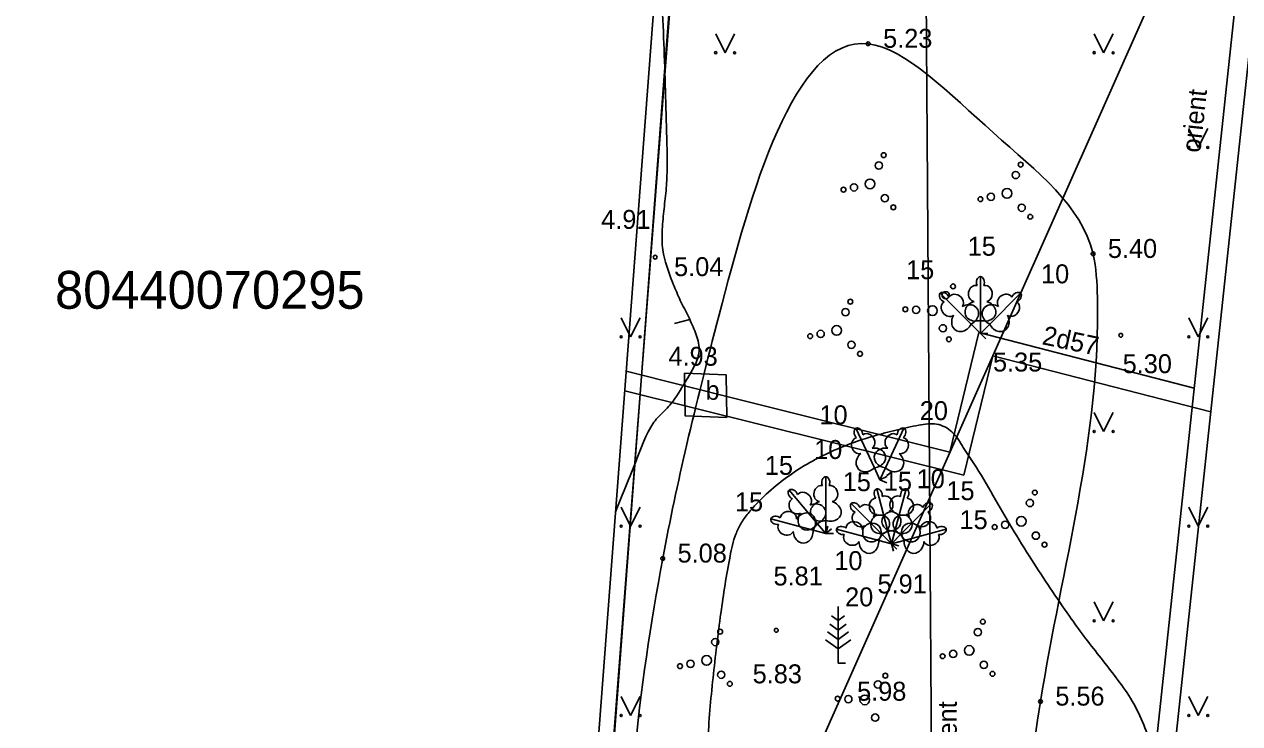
# Model space of a CAD drawing. Extents: x 519536 to 519949, y 326041 to 326519.
# Drawn here: x 519658.98 to 519691.1, y 326149.79 to 326168.25 of the extents above; entities that cross this region are included whole.
import ezdxf

# ---------------------------------------------------------------- set-up
doc = ezdxf.new("R2010")
doc.units = 0
for name, color, linetype in [('BUVE_BDET_####_####_#', 7, 'Continuous'), ('BUVE_BDET_####_TKST_#', 7, 'Continuous'), ('ELEK_VADP_VSPR_####_#', 7, 'Continuous'), ('ELEK_VADP_VSPR_TKST_#', 7, 'Continuous'), ('ELEK_VADV_ZSPR_####_#', 7, 'Continuous'), ('NORB_ZOGS_ZSTP_####_#', 7, 'Continuous'), ('RAMI_UZMR_####_####_#', 7, 'Continuous'), ('RELJ_AATZ_####_TKST_#', 7, 'Continuous'), ('RELJ_ELEM_####_####_#', 7, 'Continuous'), ('RELJ_HORZ_PAMT_####_#', 7, 'Continuous'), ('ROBZ_UZMR_####_####_#', 7, 'Continuous'), ('ROBZ_UZMR_####_TKST_#', 7, 'Continuous'), ('SILT_VADP_NEDR_####_#', 7, 'Continuous'), ('SILT_VADP_NEDR_TKST_#', 7, 'Continuous'), ('SILT_VADP_UDEN_####_#', 7, 'Continuous'), ('SILT_VADP_UDEN_TKST_#', 7, 'Continuous'), ('TERT_DIAM_####_TKST_#', 7, 'Continuous'), ('TERT_ELEM_####_####_#', 7, 'Continuous'), ('TERT_KONT_####_####_#', 7, 'Continuous')]:
    doc.layers.add(name, color=color, linetype=linetype)

msp = doc.modelspace()

# ---------------------------------------------------------------- linework, layer by layer
at = {"layer": 'BUVE_BDET_####_####_#'}
msp.add_line((519677.527, 326158.998), (519677.544, 326157.873), dxfattribs=at)
for points in [[(519676.427, 326159.037), (519676.444, 326157.912), (519677.544, 326157.873)], [(519677.527, 326158.998), (519676.427, 326159.037)]]:
    msp.add_lwpolyline(points, dxfattribs=at)
at = {"layer": 'ELEK_VADP_VSPR_####_#'}
msp.add_lwpolyline([(519683.028, 326137.518), (519682.623, 326195.513)], dxfattribs=at)
at = {"layer": 'ELEK_VADV_ZSPR_####_#'}
msp.add_line((519666.72, 326119.401), (519722.531, 326244.78), dxfattribs=at)
at = {"layer": 'NORB_ZOGS_ZSTP_####_#'}
msp.add_lwpolyline([(519659.694, 326134.606), (519659.86, 326134.591), (519673.328, 326133.453), (519674.978, 326154.964), (519676.5, 326174.67)], dxfattribs=at)
at = {"layer": 'RAMI_UZMR_####_####_#'}
msp.add_lwpolyline([(519720.513, 326144.604), (519669.064, 326119.018), (519667.491, 326117.773), (519659.343, 326134.977), (519672.997, 326134.231), (519676.059, 326174.512), (519662.786, 326184.772), (519662.359, 326195.553), (519640.272, 326217.733), (519626.848, 326230.605), (519625.448, 326232.202), (519636.536, 326238.028), (519608.178, 326320.927), (519604.881, 326332.267), (519606.632, 326340.411), (519606.503, 326354.123), (519598.183, 326371.842)], dxfattribs=at)
at = {"layer": 'RELJ_ELEM_####_####_#'}
for centre in [(519681.281, 326167.737), (519675.65, 326162.102), (519687.22, 326162.189), (519687.953, 326160.04), (519675.85, 326154.146), (519678.851, 326152.25), (519685.831, 326150.37)]:
    msp.add_circle(centre, 0.05, dxfattribs=at)
at = {"layer": 'RELJ_HORZ_PAMT_####_#'}
msp.add_line((519676.564, 326160.455), (519676.16, 326160.355), dxfattribs=at)
for points in [[(519674.604, 326155.372), (519674.676, 326155.558), (519675.094, 326156.591), (519675.535, 326157.616), (519675.646, 326157.785), (519675.786, 326157.935), (519675.934, 326158.081), (519676.069, 326158.235), (519676.447, 326158.806), (519676.704, 326159.263), (519676.79, 326159.493), (519676.81, 326159.609), (519676.811, 326159.725), (519676.697, 326160.156), (519676.502, 326160.585), (519676.289, 326161.014), (519676.108, 326161.445), (519675.853, 326162.292), (519675.838, 326162.836), (519675.885, 326163.381), (519675.944, 326163.925), (519675.966, 326164.47), (519675.943, 326165.718), (519675.908, 326166.966), (519675.799, 326169.461), (519675.759, 326170.14), (519675.707, 326170.819), (519675.656, 326171.497), (519675.616, 326172.176), (519675.619, 326172.854), (519675.646, 326173.193), (519675.686, 326173.532), (519675.835, 326174.21), (519675.946, 326174.549), (519676.086, 326174.888), (519676.879, 326175.564), (519677.41, 326175.715), (519677.933, 326175.811), (519679.203, 326175.945), (519680.51, 326175.891), (519681.796, 326175.604), (519683, 326175.04), (519683.203, 326174.897), (519683.392, 326174.742), (519683.714, 326174.38), (519684.248, 326173.571), (519684.767, 326172.751), (519685.068, 326172.383), (519685.244, 326172.218), (519685.433, 326172.06), (519686.42, 326171.395), (519686.949, 326171.15), (519687.509, 326170.982), (519687.968, 326170.917), (519688.428, 326170.888), (519689.346, 326170.928), (519690.359, 326171.04)], [(519677.144, 326143.332), (519677.21, 326145.831), (519677.19, 326146.694), (519677.125, 326147.557), (519677.062, 326148.42), (519677.049, 326149.283), (519677.179, 326150.994), (519677.386, 326152.703), (519677.628, 326154.207), (519677.781, 326154.788), (519677.914, 326155.065), (519678.002, 326155.202), (519678.107, 326155.337), (519679.121, 326156.283), (519680.24, 326156.94), (519681.42, 326157.378), (519682.019, 326157.536), (519682.616, 326157.666), (519683.087, 326157.692), (519683.491, 326157.491), (519683.792, 326157.075), (519684.071, 326156.654), (519684.583, 326155.804), (519685.075, 326154.954), (519685.596, 326154.117), (519686.598, 326152.623), (519686.981, 326152.093), (519687.384, 326151.577), (519687.785, 326151.06), (519688.166, 326150.528), (519688.492, 326149.917), (519688.737, 326149.263), (519688.961, 326148.595), (519689.225, 326147.941), (519689.42, 326147.54), (519690.061, 326146.383), (519690.568, 326145.66), (519690.855, 326145.316), (519691.167, 326144.986), (519691.572, 326144.679), (519692.044, 326144.472), (519693.108, 326144.336), (519694.183, 326144.528), (519694.429, 326144.623), (519694.663, 326144.729), (519695.096, 326144.998), (519695.855, 326145.614), (519696.597, 326146.261), (519697.341, 326146.909), (519698.104, 326147.53), (519698.48, 326147.824), (519699.594, 326148.712), (519700.372, 326149.274), (519700.785, 326149.536), (519701.221, 326149.782), (519701.227, 326149.785)]]:
    msp.add_spline(points, degree=3, dxfattribs=at)
at = {"layer": 'ROBZ_UZMR_####_####_#'}
msp.add_line((519673.358, 326133.408), (519676.481, 326174.741), dxfattribs=at)
at = {"layer": 'SILT_VADP_NEDR_####_#'}
for p, q in [((519683.435, 326156.951), (519684.205, 326160.11)), ((519684.205, 326160.11), (519689.896, 326158.644)), ((519683.802, 326156.343), (519684.571, 326159.5)), ((519684.571, 326159.5), (519690.332, 326158.016)), ((519677.857, 326158.343), (519674.887, 326159.091)), ((519674.848, 326158.577), (519683.802, 326156.343)), ((519677.857, 326158.343), (519683.435, 326156.951))]:
    msp.add_line(p, q, dxfattribs=at)
at = {"layer": 'SILT_VADP_UDEN_####_#'}
for points in [[(519687.958, 326140.524), (519691.454, 326173.209)], [(519688.487, 326140.773), (519691.89, 326172.581)]]:
    msp.add_lwpolyline(points, dxfattribs=at)
at = {"layer": 'TERT_ELEM_####_####_#'}
for p, q in [((519677.25, 326168), (519677.5, 326167.5)), ((519677.5, 326167.5), (519677.75, 326168)), ((519687.25, 326168), (519687.5, 326167.5)), ((519687.5, 326167.5), (519687.75, 326168)), ((519689.75, 326165.5), (519690, 326165)), ((519690, 326165), (519690.25, 326165.5)), ((519674.75, 326160.5), (519675, 326160)), ((519675, 326160), (519675.25, 326160.5)), ((519684.244, 326160.436), (519684.244, 326160.089)), ((519689.75, 326160.5), (519690, 326160)), ((519690, 326160), (519690.25, 326160.5)), ((519683.999, 326160.334), (519684.244, 326160.089)), ((519684.489, 326160.334), (519684.244, 326160.089)), ((519684.244, 326160.089), (519684.385, 326160.23)), ((519684.244, 326160.089), (519684.444, 326160.089)), ((519684.244, 326160.089), (519684.385, 326159.948)), ((519687.25, 326158), (519687.5, 326157.5)), ((519687.5, 326157.5), (519687.75, 326158)), ((519681.443, 326156.54), (519681.59, 326156.226)), ((519681.737, 326156.54), (519681.59, 326156.226)), ((519681.59, 326156.226), (519681.771, 326156.311)), ((519681.59, 326156.226), (519681.771, 326156.141)), ((519674.75, 326155.5), (519675, 326155)), ((519675, 326155), (519675.25, 326155.5)), ((519689.75, 326155.5), (519690, 326155)), ((519690, 326155), (519690.25, 326155.5)), ((519679.935, 326155.071), (519680.158, 326154.805)), ((519680.158, 326155.152), (519680.158, 326154.805)), ((519680.158, 326154.805), (519680.21, 326154.998)), ((519679.823, 326154.895), (519680.158, 326154.805)), ((519680.158, 326154.805), (519680.311, 326154.934)), ((519680.158, 326154.805), (519680.358, 326154.805)), ((519681.557, 326154.626), (519681.892, 326154.536)), ((519681.647, 326154.781), (519681.892, 326154.536)), ((519681.802, 326154.871), (519681.892, 326154.536)), ((519681.982, 326154.871), (519681.892, 326154.536)), ((519682.137, 326154.781), (519681.892, 326154.536)), ((519681.892, 326154.536), (519681.944, 326154.729)), ((519681.892, 326154.536), (519682.033, 326154.677)), ((519682.227, 326154.626), (519681.892, 326154.536)), ((519681.892, 326154.536), (519682.085, 326154.588)), ((519681.892, 326154.536), (519682.085, 326154.484)), ((519681.892, 326154.536), (519682.033, 326154.395)), ((519681.892, 326154.536), (519681.944, 326154.343)), ((519680.483, 326152.883), (519680.483, 326151.383)), ((519687.25, 326153), (519687.5, 326152.5)), ((519687.5, 326152.5), (519687.75, 326153)), ((519680.483, 326152.257), (519680.267, 326152.415)), ((519680.483, 326152.507), (519680.307, 326152.635)), ((519680.483, 326152.507), (519680.657, 326152.635)), ((519680.483, 326152.257), (519680.699, 326152.415)), ((519680.483, 326152.007), (519680.205, 326152.211)), ((519680.483, 326152.007), (519680.761, 326152.211)), ((519680.483, 326151.757), (519680.151, 326152.001)), ((519680.483, 326151.757), (519680.817, 326152.001)), ((519680.483, 326151.383), (519680.683, 326151.383)), ((519674.75, 326150.5), (519675, 326150)), ((519675, 326150), (519675.25, 326150.5)), ((519689.75, 326150.5), (519690, 326150)), ((519690, 326150), (519690.25, 326150.5))]:
    msp.add_line(p, q, dxfattribs=at)
for points in [[(519684.244, 326161.589), (519684.244, 326160.436)], [(519683.183, 326161.15), (519683.999, 326160.334)], [(519683.411, 326161.049), (519683.41, 326161.049)], [(519684.334, 326161.357), (519684.333, 326161.358)], [(519685.305, 326161.15), (519684.489, 326160.334)], [(519685.204, 326160.922), (519685.204, 326160.923)], [(519680.956, 326157.585), (519681.443, 326156.54)], [(519682.224, 326157.585), (519681.737, 326156.54)], [(519681.135, 326157.413), (519681.134, 326157.413)], [(519682.207, 326157.337), (519682.206, 326157.338)], [(519680.158, 326156.305), (519680.158, 326155.152)], [(519679.194, 326155.954), (519679.935, 326155.071)], [(519680.248, 326156.073), (519680.247, 326156.074)], [(519681.504, 326155.985), (519681.802, 326154.871)], [(519682.28, 326155.985), (519681.982, 326154.871)], [(519679.412, 326155.834), (519679.41, 326155.834)], [(519680.831, 326155.597), (519681.647, 326154.781)], [(519681.65, 326155.784), (519681.649, 326155.784)], [(519682.953, 326155.597), (519682.137, 326154.781)], [(519682.307, 326155.737), (519682.306, 326155.738)], [(519681.059, 326155.496), (519681.058, 326155.496)], [(519682.852, 326155.369), (519682.852, 326155.37)], [(519678.709, 326155.193), (519679.823, 326154.895)], [(519678.957, 326155.22), (519678.956, 326155.219)], [(519680.691, 326154.951), (519680.69, 326154.95)], [(519680.443, 326154.924), (519681.557, 326154.626)], [(519683.341, 326154.924), (519682.227, 326154.626)], [(519683.14, 326154.778), (519683.14, 326154.779)]]:
    msp.add_lwpolyline(points, dxfattribs=at)
for centre, radius in [((519677.25, 326167.5), 0.028), ((519677.75, 326167.5), 0.0263), ((519687.25, 326167.5), 0.028), ((519687.75, 326167.5), 0.0263), ((519689.75, 326165), 0.028), ((519690.25, 326165), 0.0263), ((519681.559, 326164.521), 0.096), ((519681.689, 326164.795), 0.064), ((519685.308, 326164.546), 0.064), ((519685.178, 326164.271), 0.096), ((519680.626, 326163.884), 0.064), ((519680.904, 326163.945), 0.096), ((519681.329, 326164.037), 0.128), ((519681.717, 326163.658), 0.096), ((519684.245, 326163.634), 0.064), ((519684.523, 326163.695), 0.096), ((519684.948, 326163.787), 0.128), ((519681.944, 326163.419), 0.064), ((519685.335, 326163.408), 0.096), ((519685.562, 326163.169), 0.064), ((519683.522, 326161.33), 0.064), ((519683.326, 326161.099), 0.096), ((519680.678, 326160.652), 0.096), ((519680.808, 326160.927), 0.064), ((519682.26, 326160.725), 0.064), ((519682.544, 326160.712), 0.096), ((519682.978, 326160.691), 0.128), ((519679.745, 326160.016), 0.064), ((519680.023, 326160.076), 0.096), ((519680.448, 326160.168), 0.128), ((519683.254, 326160.224), 0.096), ((519674.75, 326160), 0.028), ((519675.25, 326160), 0.0263), ((519680.835, 326159.789), 0.096), ((519683.412, 326159.935), 0.064), ((519689.75, 326160), 0.028), ((519690.25, 326160), 0.0263), ((519681.062, 326159.55), 0.064), ((519687.25, 326157.5), 0.028), ((519687.75, 326157.5), 0.0263), ((519685.683, 326155.887), 0.064), ((519685.553, 326155.612), 0.096), ((519674.75, 326155), 0.028), ((519675.25, 326155), 0.0263), ((519684.62, 326154.976), 0.064), ((519684.898, 326155.037), 0.096), ((519685.323, 326155.129), 0.128), ((519689.75, 326155), 0.028), ((519690.25, 326155), 0.0263), ((519685.71, 326154.749), 0.096), ((519685.937, 326154.511), 0.064), ((519684.308, 326152.477), 0.064), ((519687.25, 326152.5), 0.028), ((519687.75, 326152.5), 0.0263), ((519677.368, 326152.214), 0.064), ((519684.178, 326152.203), 0.096), ((519677.238, 326151.94), 0.096), ((519683.948, 326151.719), 0.128), ((519676.583, 326151.364), 0.096), ((519677.008, 326151.456), 0.128), ((519683.245, 326151.566), 0.064), ((519683.523, 326151.627), 0.096), ((519684.336, 326151.34), 0.096), ((519676.305, 326151.303), 0.064), ((519677.396, 326151.077), 0.096), ((519681.733, 326151.052), 0.064), ((519684.563, 326151.101), 0.064), ((519677.623, 326150.838), 0.064), ((519681.537, 326150.821), 0.096), ((519680.471, 326150.447), 0.064), ((519680.755, 326150.434), 0.096), ((519681.189, 326150.413), 0.128), ((519674.75, 326150), 0.028), ((519675.25, 326150), 0.0263), ((519681.465, 326149.946), 0.096), ((519689.75, 326150), 0.028), ((519690.25, 326150), 0.0263)]:
    msp.add_circle(centre, radius, dxfattribs=at)
for centre, major_axis, ratio, start_param, end_param in [((519684.116, 326161.144), (-0.039, -0.212), 0.861323, 3.141593, 6.283185), ((519684.244, 326161.439), (0, -0.15), 0.707107, 3.14537, 5.287485), ((519684.244, 326161.439), (0, -0.15), 0.707107, 0.995701, 3.137816), ((519684.372, 326161.144), (0.039, -0.212), 0.861323, 0, 3.141593), ((519683.29, 326161.044), (0.106, -0.106), 0.707107, 3.14537, 5.287485), ((519683.289, 326161.043), (0.106, -0.106), 0.707107, 0.995701, 3.137816), ((519683.589, 326160.926), (0.178, -0.123), 0.861323, 6.283185, 9.424778), ((519684.899, 326160.926), (-0.178, -0.123), 0.861323, 3.141593, 6.283185), ((519685.199, 326161.043), (-0.106, -0.106), 0.707107, 3.14537, 5.287485), ((519685.198, 326161.044), (-0.106, -0.106), 0.707107, 0.995701, 3.137816), ((519683.407, 326160.744), (0.123, -0.178), 0.861323, 3.141593, 6.283185), ((519683.888, 326160.572), (-0.284, -0.15), 0.814445, 1.531171, 4.712389), ((519684.154, 326160.682), (0.307, 0.095), 0.814445, 1.570796, 4.752015), ((519684.334, 326160.682), (-0.307, 0.095), 0.814445, 1.531171, 4.712389), ((519684.6, 326160.572), (0.284, -0.15), 0.814445, 1.570796, 4.752015), ((519685.081, 326160.744), (-0.123, -0.178), 0.861323, 6.283185, 9.424778), ((519683.761, 326160.445), (0.15, 0.284), 0.814445, 1.570796, 4.752015), ((519684.727, 326160.445), (-0.15, 0.284), 0.814445, 1.531171, 4.712389), ((519681.02, 326157.45), (0.063, -0.136), 0.707107, 3.14537, 5.287485), ((519681.019, 326157.449), (0.063, -0.136), 0.707107, 0.995701, 3.137816), ((519682.161, 326157.449), (-0.063, -0.136), 0.707107, 3.14537, 5.287485), ((519682.16, 326157.45), (-0.063, -0.136), 0.707107, 0.995701, 3.137816), ((519681.028, 326157.128), (0.055, -0.209), 0.861323, 3.141593, 6.283185), ((519681.26, 326157.237), (0.125, -0.176), 0.861323, 0, 3.141593), ((519681.92, 326157.237), (-0.125, -0.176), 0.861323, 3.141593, 6.283185), ((519682.152, 326157.128), (-0.055, -0.209), 0.861323, 0, 3.141593), ((519681.258, 326156.726), (0.238, 0.216), 0.814445, 1.570796, 4.752015), ((519681.421, 326156.801), (-0.318, -0.043), 0.814445, 1.531171, 4.712389), ((519681.759, 326156.801), (0.318, -0.043), 0.814445, 1.570796, 4.752015), ((519681.922, 326156.726), (-0.238, 0.216), 0.814445, 1.531171, 4.712389), ((519680.158, 326156.155), (0, -0.15), 0.707107, 3.14537, 5.287485), ((519680.158, 326156.155), (0, -0.15), 0.707107, 0.995701, 3.137816), ((519679.291, 326155.839), (0.096, -0.115), 0.707107, 3.14537, 5.287485), ((519679.29, 326155.839), (0.096, -0.115), 0.707107, 0.995701, 3.137816), ((519679.578, 326155.696), (0.166, -0.138), 0.861323, 6.283185, 9.424778), ((519680.03, 326155.86), (-0.039, -0.212), 0.861323, 3.141593, 6.283185), ((519680.286, 326155.86), (0.039, -0.212), 0.861323, 0, 3.141593), ((519681.543, 326155.84), (0.039, -0.145), 0.707107, 3.14537, 5.287485), ((519681.542, 326155.84), (0.039, -0.145), 0.707107, 0.995701, 3.137816), ((519682.242, 326155.84), (-0.039, -0.145), 0.707107, 3.14537, 5.287485), ((519682.241, 326155.84), (-0.039, -0.145), 0.707107, 0.995701, 3.137816), ((519679.381, 326155.531), (0.107, -0.188), 0.861323, 3.141593, 6.283185), ((519680.068, 326155.398), (0.307, 0.095), 0.814445, 1.570796, 4.752015), ((519679.845, 326155.317), (-0.296, -0.124), 0.814445, 1.531171, 4.712389), ((519680.248, 326155.398), (-0.307, 0.095), 0.814445, 1.531171, 4.712389), ((519680.938, 326155.491), (0.106, -0.106), 0.707107, 3.14537, 5.287485), ((519680.937, 326155.49), (0.106, -0.106), 0.707107, 0.995701, 3.137816), ((519681.237, 326155.373), (0.178, -0.123), 0.861323, 6.283185, 9.424778), ((519681.495, 326155.522), (0.018, -0.215), 0.861323, 3.141593, 6.283185), ((519681.743, 326155.588), (0.092, -0.195), 0.861323, 6.283185, 9.424778), ((519682.041, 326155.588), (-0.092, -0.195), 0.861323, 3.141593, 6.283185), ((519682.289, 326155.522), (-0.018, -0.215), 0.861323, 6.283185, 9.424778), ((519682.547, 326155.373), (-0.178, -0.123), 0.861323, 3.141593, 6.283185), ((519682.847, 326155.49), (-0.106, -0.106), 0.707107, 3.14537, 5.287485), ((519682.846, 326155.491), (-0.106, -0.106), 0.707107, 0.995701, 3.137816), ((519678.854, 326155.154), (0.145, -0.039), 0.707107, 0.995701, 3.137816), ((519679.172, 326155.202), (0.215, -0.018), 0.861323, 6.283185, 9.424778), ((519679.608, 326155.045), (-0.171, -0.272), 0.814445, 1.531171, 4.712389), ((519679.708, 326155.202), (0.174, 0.27), 0.814445, 1.570796, 4.752015), ((519681.055, 326155.191), (0.123, -0.178), 0.861323, 3.141593, 6.283185), ((519681.652, 326155.086), (0.272, 0.171), 0.814445, 1.570796, 4.752015), ((519681.536, 326155.019), (-0.284, -0.15), 0.814445, 1.531171, 4.712389), ((519681.959, 326155.132), (0.321, 0.012), 0.814445, 1.570796, 4.752015), ((519681.825, 326155.132), (-0.321, 0.012), 0.814445, 1.531171, 4.712389), ((519682.248, 326155.019), (0.284, -0.15), 0.814445, 1.570796, 4.752015), ((519682.132, 326155.086), (-0.272, 0.171), 0.814445, 1.531171, 4.712389), ((519682.729, 326155.191), (-0.123, -0.178), 0.861323, 6.283185, 9.424778), ((519678.854, 326155.155), (0.145, -0.039), 0.707107, 3.14537, 5.287485), ((519679.106, 326154.954), (0.195, -0.092), 0.861323, 3.141593, 6.283185), ((519680.588, 326154.885), (0.145, -0.039), 0.707107, 0.995701, 3.137816), ((519680.906, 326154.933), (0.215, -0.018), 0.861323, 6.283185, 9.424778), ((519681.409, 326154.892), (0.15, 0.284), 0.814445, 1.570796, 4.752015), ((519681.342, 326154.776), (-0.171, -0.272), 0.814445, 1.531171, 4.712389), ((519682.375, 326154.892), (-0.15, 0.284), 0.814445, 1.531171, 4.712389), ((519682.442, 326154.776), (0.171, -0.272), 0.814445, 1.570796, 4.752015), ((519682.878, 326154.933), (-0.215, -0.018), 0.861323, 3.141593, 6.283185), ((519683.196, 326154.885), (-0.145, -0.039), 0.707107, 3.14537, 5.287485), ((519679.562, 326154.872), (-0.012, 0.321), 0.814445, 1.570796, 4.752015), ((519680.588, 326154.886), (0.145, -0.039), 0.707107, 3.14537, 5.287485), ((519680.84, 326154.685), (0.195, -0.092), 0.861323, 3.141593, 6.283185), ((519681.296, 326154.603), (-0.012, 0.321), 0.814445, 1.570796, 4.752015), ((519682.488, 326154.603), (0.012, 0.321), 0.814445, 1.531171, 4.712389), ((519682.944, 326154.685), (-0.195, -0.092), 0.861323, 0, 3.141593), ((519683.196, 326154.886), (-0.145, -0.039), 0.707107, 0.995701, 3.137816)]:
    msp.add_ellipse(centre, major_axis=major_axis, ratio=ratio, start_param=start_param, end_param=end_param, dxfattribs=at)
at = {"layer": 'TERT_KONT_####_####_#'}
msp.add_spline([(519675.344, 326138.262), (519678.036, 326132.941), (519680.519, 326132.747), (519682.319, 326134.671), (519685.831, 326150.37), (519687.336, 326161.041), (519687.22, 326162.189), (519684.582, 326165.39), (519681.281, 326167.737), (519677.34, 326160.584), (519675.85, 326154.146), (519674.905, 326143.287), (519675.344, 326138.262)], degree=3, dxfattribs=at)

# ---------------------------------------------------------------- texts
at = {"layer": 'BUVE_BDET_####_TKST_#'}
msp.add_text('b', height=0.5, dxfattribs=at).set_placement((519676.981, 326158.336))
at = {"layer": 'ELEK_VADP_VSPR_TKST_#'}
msp.add_text('orient', height=0.5, rotation=89.7919, dxfattribs=at).set_placement((519683.615, 326148.703))
at = {"layer": 'RELJ_AATZ_####_TKST_#'}
for s, p in [('5.23', (519681.674, 326167.63)), ('4.91', (519674.224, 326162.85)), ('5.40', (519687.613, 326162.082)), ('5.04', (519676.15, 326161.602)), ('4.93', (519676.002, 326159.236)), ('5.35', (519684.577, 326159.083)), ('5.30', (519688.003, 326159.04)), ('5.08', (519676.242, 326154.039)), ('5.81', (519678.777, 326153.434)), ('5.91', (519681.526, 326153.226)), ('5.83', (519678.226, 326150.851)), ('5.98', (519680.986, 326150.392)), ('5.56', (519686.224, 326150.263))]:
    msp.add_text(s, height=0.5, dxfattribs=at).set_placement(p)
at = {"layer": 'ROBZ_UZMR_####_TKST_#'}
msp.add_text('80440070295', height=1, dxfattribs=at).set_placement((519659.791, 326160.74))
at = {"layer": 'SILT_VADP_NEDR_TKST_#'}
msp.add_text('2d57', height=0.5, rotation=348.1144, dxfattribs=at).set_placement((519685.851, 326159.807))
at = {"layer": 'SILT_VADP_UDEN_TKST_#'}
msp.add_text('orient', height=0.5, rotation=83.8949, dxfattribs=at).set_placement((519690.056, 326164.846))
at = {"layer": 'TERT_DIAM_####_TKST_#'}
for s, p in [('15', (519683.909, 326162.141)), ('15', (519682.281, 326161.521)), ('10', (519685.847, 326161.412)), ('10', (519679.991, 326157.69)), ('20', (519682.642, 326157.799)), ('10', (519679.851, 326156.774)), ('15', (519678.548, 326156.355)), ('15', (519680.607, 326155.925)), ('15', (519681.692, 326155.935)), ('10', (519682.56, 326156.002)), ('15', (519683.346, 326155.687)), ('15', (519677.758, 326155.393)), ('15', (519683.692, 326154.921)), ('10', (519680.385, 326153.841)), (' 20', (519680.483, 326152.883))]:
    msp.add_text(s, height=0.5, dxfattribs=at).set_placement(p)

doc.saveas('drawing.dxf')
